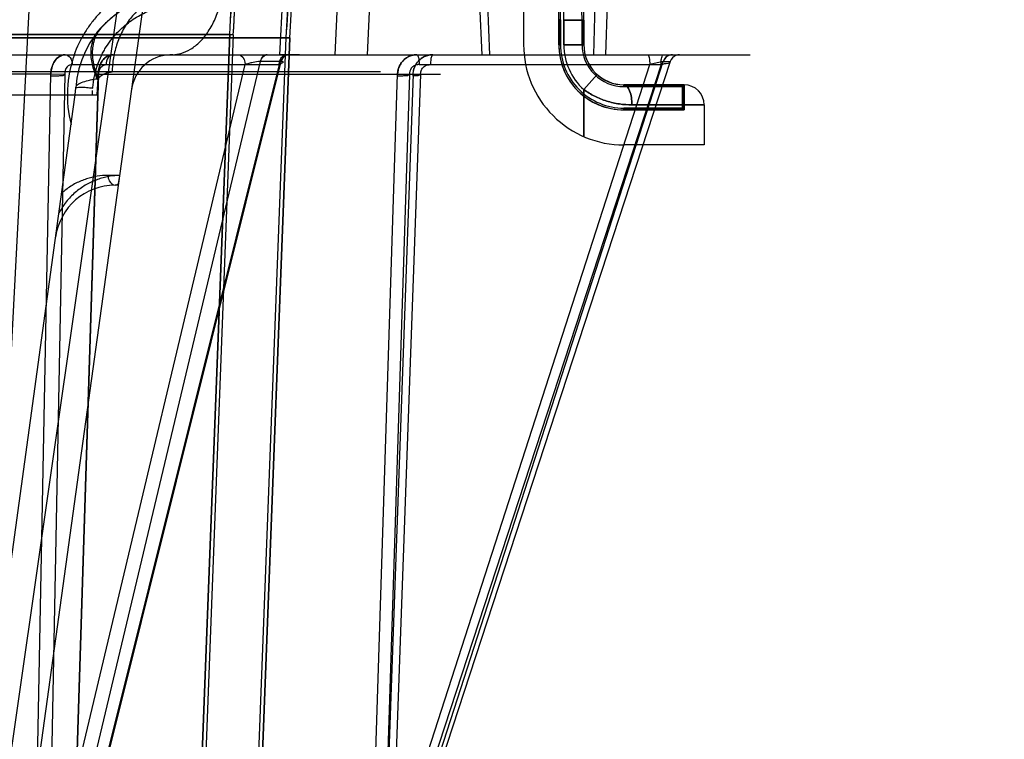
# Model space of a CAD drawing. Header units: millimetres. Extents: x 0 to 297, y 0 to 210.
# Tile 418 of 438: x 242.691 to 242.986, y 159.141 to 159.356. Entities that reach past the tile are written whole.
import ezdxf

# ---------------------------------------------------------------- set-up
doc = ezdxf.new("R2010")
doc.units = ezdxf.units.MM
doc.header["$LTSCALE"] = 16.335
doc.layers.get('0').update_dxf_attribs({"linetype": 'CONTINUOUS'})
for name, color, linetype in [('AXES_REF', 7, 'CONTINUOUS'), ('INTFCLR_1', 7, 'CONTINUOUS'), ('INTFCLR_144815', 7, 'CONTINUOUS'), ('INTFCLR_72935', 7, 'CONTINUOUS')]:
    doc.layers.add(name, color=color, linetype=linetype)

msp = doc.modelspace()

# ---------------------------------------------------------------- linework, layer by layer
at = {"color": 7, "linetype": 'Continuous'}
for radius in [5.8174969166, 5.817, 5.7797484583]:
    msp.add_circle((241.4979109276, 154.8339782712), radius, dxfattribs=at)
msp.add_arc((241.4979109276, 154.8339782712), 5.76, 278.2771290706, 261.7228709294, dxfattribs=at)
at = {"layer": 'AXES_REF', "color": 7, "linetype": 'Continuous'}
msp.add_arc((241.4979109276, 154.8339782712), 5.892, 113.0826660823, 66.91733391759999, dxfattribs=at)
at = {"layer": 'AXES_REF', "color": 9, "linetype": 'Continuous'}
msp.add_arc((241.4979109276, 154.8339782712), 5.3067073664, 94.4118118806, 85.5881881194, dxfattribs=at)
at = {"layer": 'INTFCLR_1', "color": 6, "linetype": 'Continuous'}
for p, q in [((242.8420786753, 159.3699782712), (242.8420786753, 159.3489782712)), ((242.8525786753, 159.3563640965), (242.8525786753, 159.3489782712)), ((242.8531036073, 159.3489782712), (242.8531036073, 159.3563640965)), ((242.8595537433, 159.3563640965), (242.8595537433, 159.3489782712)), ((242.7721497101, 159.3510234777), (242.0480076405, 159.3510234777)), ((242.7541734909, 159.3519896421), (242.0649253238, 159.351961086)), ((242.7399519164, 158.5359899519), (242.7710931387, 159.3510800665)), ((242.7410098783, 158.5359697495), (242.7721497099, 159.351023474)), ((242.7541734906, 159.3519896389), (242.7457090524, 159.1304414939)), ((242.7552300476, 159.3519326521), (242.7467662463, 159.1304011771)), ((242.754173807, 159.3519979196), (242.7552297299, 159.3519243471)), ((242.8720786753, 159.3364533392), (242.8895537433, 159.3364533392)), ((242.8900786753, 159.3369782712), (242.8895537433, 159.3364533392)), ((242.8895537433, 159.3300032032), (242.8895537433, 159.3364533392)), ((242.8900786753, 159.3369782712), (242.8900786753, 159.3294782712)), ((242.8895537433, 159.3300032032), (242.8720786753, 159.3300032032)), ((242.8720786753, 159.3294782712), (242.8900786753, 159.3294782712)), ((242.8900786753, 159.3294782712), (242.8895537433, 159.3300032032)), ((242.8960786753, 159.3189782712), (242.8720786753, 159.3189782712))]:
    msp.add_line(p, q, dxfattribs=at)
at = {"layer": 'INTFCLR_1', "color": 9, "linetype": 'Continuous'}
for p, q in [((242.8525786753, 159.3563640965), (242.8531036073, 159.3563640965)), ((242.8540786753, 159.3489782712), (242.8540786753, 159.3563640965)), ((242.8540786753, 159.3563640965), (242.8600786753, 159.3563640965)), ((242.8600786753, 159.3563640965), (242.8600786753, 159.3489782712)), ((242.8525786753, 159.3489782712), (242.8531036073, 159.3489782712)), ((242.8540786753, 159.3489782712), (242.8600786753, 159.3489782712)), ((242.8640786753, 159.3400339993), (242.8600786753, 159.3355618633)), ((242.8600786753, 159.3355618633), (242.8600786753, 159.321482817)), ((242.8720786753, 159.3364533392), (242.8720786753, 159.3369782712)), ((242.8900786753, 159.3369782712), (242.8720786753, 159.3369782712)), ((242.8720786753, 159.3300032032), (242.8720786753, 159.3294782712)), ((242.8960786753, 159.3309782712), (242.8744786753, 159.3309782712)), ((242.8960786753, 159.3309782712), (242.8960786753, 159.3189782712))]:
    msp.add_line(p, q, dxfattribs=at)
at = {"layer": 'INTFCLR_1', "color": 6, "linetype": 'Continuous'}
for centre, radius, start, end in [((242.7700786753, 159.3563640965), 0.089475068, 7.969999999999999e-08, 57.96701055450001), ((242.4100786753, 159.3759782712), 0.3449299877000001, 356.013443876, 7.6295226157), ((242.4100786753, 159.3759782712), 0.3459879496, 356.0148208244, 7.629522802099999), ((242.7700786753, 159.3563640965), 0.083024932, 8.58e-08, 42.1835828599), ((242.7700786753, 159.3563640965), 0.0825, 0, 40.3671707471), ((242.4100786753, 159.3759782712), 0.3618720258, 356.0547102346, 0.4697326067), ((242.4100786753, 159.3759782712), 0.3629299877, 356.0617423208, 0.4697326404), ((242.8720786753, 159.3489782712), 0.03, 179.9999999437, 270.0000000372), ((242.8720786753, 159.3489782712), 0.0195, 179.9999999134, 270.0000000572), ((242.8720786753, 159.3489782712), 0.018975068, 179.9999982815, 269.9999994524), ((242.8720786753, 159.3489782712), 0.012524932, 179.9999973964, 269.9999991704)]:
    msp.add_arc(centre, radius, start, end, dxfattribs=at)
at = {"layer": 'INTFCLR_1', "color": 9, "linetype": 'Continuous'}
for centre, radius, start, end in [((242.7700786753, 159.3563640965), 0.09, 4.8e-09, 51.70983681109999), ((242.7700786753, 159.3563640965), 0.084, 0, 19.4979757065), ((242.8720786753, 159.3489782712), 0.018, 179.9999999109, 228.1896851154), ((242.8720786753, 159.3489782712), 0.012, 180.0000000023, 270.0000000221), ((242.8900786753, 159.3309782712), 0.006, 3.930000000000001e-08, 90.00000000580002)]:
    msp.add_arc(centre, radius, start, end, dxfattribs=at)
for points, knots in [([(242.860078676, 159.3355618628), (242.8605844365, 159.3351859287), (242.8616398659, 159.3344697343), (242.8638829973, 159.3332226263), (242.8662967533, 159.3322563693), (242.868798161, 159.3315859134), (242.8713125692, 159.3311165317), (242.8732199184, 159.3309792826), (242.8744786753, 159.3309782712)], [0, 0, 0, 0, 0.1230841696, 0.248729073, 0.5007960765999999, 0.6282214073, 0.7541426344, 1, 1, 1, 1]), ([(242.8744786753, 159.3309782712), (242.8744786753, 159.3317166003), (242.8743577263, 159.3331897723), (242.873903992, 159.3352518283), (242.8728930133, 159.3369782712), (242.8720786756, 159.3369782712)], [0, 0, 0, 0, 0.3276070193, 0.6386668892, 1, 1, 1, 1])]:
    msp.add_open_spline(points, degree=3, knots=knots, dxfattribs=at)
at = {"layer": 'INTFCLR_144815', "color": 9, "linetype": 'Continuous'}
for p, q in [((242.7887769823, 159.8370621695), (242.679970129, 159.0763019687)), ((242.6832340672, 159.033990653), (242.7383460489, 159.4333639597)), ((242.7700327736, 159.3639782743), (242.7691082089, 159.3459868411)), ((242.8313024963, 159.3610829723), (242.831916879, 159.3459782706)), ((242.8630811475, 159.3459782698), (242.8635020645, 159.361082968)), ((242.8670210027, 159.361082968), (242.8666007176, 159.3459782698)), ((241.9201431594, 159.345978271), (242.9098091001, 159.3459782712)), ((242.7001456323, 159.0963134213), (242.7588168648, 159.3430044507)), ((242.7042730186, 159.0953909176), (242.7633830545, 159.3439269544)), ((242.7070624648, 159.3430044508), (242.7690114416, 159.3430044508)), ((242.7690114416, 159.3430044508), (242.7074037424, 159.0963134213)), ((242.7695077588, 159.3439269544), (242.7074392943, 159.0953909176)), ((242.7633830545, 159.3439269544), (242.7633316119, 159.3439272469)), ((242.7695077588, 159.3439269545), (242.7633830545, 159.3439269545)), ((242.7690114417, 159.343004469), (242.7702260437, 159.3437051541)), ((242.769557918, 159.3439272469), (242.7695077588, 159.3439269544)), ((242.8001678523, 159.0963134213), (242.8798063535, 159.3430044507)), ((242.8831689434, 159.3430044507), (242.802561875, 159.0963134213)), ((242.8036157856, 159.0953909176), (242.8838499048, 159.3439269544)), ((242.8858700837, 159.3439269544), (242.8046601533, 159.0953909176)), ((242.810854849, 159.3430044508), (242.8831689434, 159.3430044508)), ((242.8838322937, 159.343927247), (242.8798063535, 159.3430044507)), ((242.8838499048, 159.3439269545), (242.8858700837, 159.3439269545)), ((242.8859375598, 159.34391005), (242.8858859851, 159.3439272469)), ((242.7992699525, 159.3408194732), (242.0208873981, 159.3408194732)), ((242.7007008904, 159.3401876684), (242.539007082, 159.340187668)), ((242.6955977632, 159.0783400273), (242.7007009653, 159.340187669)), ((242.7048867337, 159.3401091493), (242.7001456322, 159.0963134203)), ((242.7148486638, 159.3401876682), (242.7066495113, 159.0783401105)), ((242.7074037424, 159.0963134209), (242.7150468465, 159.3401091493)), ((242.7148486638, 159.3401876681), (242.8172588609, 159.3401876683)), ((242.7960102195, 159.0783400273), (242.8043608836, 159.340187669)), ((242.8090273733, 159.3401876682), (242.7996555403, 159.0783401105)), ((242.8079388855, 159.3401091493), (242.8001678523, 159.0963134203)), ((242.802561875, 159.0963134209), (242.8112901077, 159.3401091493)), ((242.707980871, 159.3339782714), (242.7081272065, 159.3360709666)), ((242.7131083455, 159.3339782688), (242.7132016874, 159.3353037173)), ((242.6720373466, 159.0735106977), (242.7073882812, 159.329684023)), ((242.72130485, 159.3098735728), (242.7177855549, 159.3098735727)), ((242.7209053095, 159.3069782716), (242.7199416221, 159.3069782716))]:
    msp.add_line(p, q, dxfattribs=at)
at = {"layer": 'INTFCLR_144815', "color": 6, "linetype": 'Continuous'}
for p, q in [((242.6976123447, 159.4255483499), (242.6770785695, 159.0337405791)), ((242.7864913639, 159.3639782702), (242.785631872, 159.3459782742)), ((242.7954218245, 159.3459782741), (242.7962349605, 159.3639782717)), ((242.828927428, 159.3610829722), (242.8295411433, 159.3459782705)), ((242.737164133, 159.3459868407), (242.7362528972, 159.3459681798)), ((242.7750765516, 159.3459782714), (242.7691082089, 159.3459868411)), ((242.7145065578, 159.3339782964), (242.7148483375, 159.3388659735)), ((242.1056433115, 159.3339782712), (242.7145140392, 159.3339782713)), ((242.7073882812, 159.329684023), (242.707980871, 159.3339782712)), ((242.7073882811, 159.3296840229), (242.7079801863, 159.3339782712))]:
    msp.add_line(p, q, dxfattribs=at)
at = {"layer": 'INTFCLR_144815', "color": 7, "linetype": 'Continuous'}
for p, q in [((242.7048867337, 159.3401091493), (242.7007009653, 159.340187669)), ((242.7150468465, 159.3401091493), (242.7141079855, 159.3401685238)), ((242.8079388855, 159.3401091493), (242.8043608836, 159.340187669)), ((242.808966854, 159.3401902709), (242.8112901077, 159.3401091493)), ((242.7209591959, 159.3073687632), (242.72130485, 159.3098735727))]:
    msp.add_line(p, q, dxfattribs=at)
at = {"layer": 'INTFCLR_144815', "color": 9, "linetype": 'Continuous'}
msp.add_lwpolyline([(242.7702261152, 159.3437051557), (242.7702296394, 159.3437344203), (242.7702252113, 159.3437615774), (242.7702130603, 159.3437866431), (242.7701934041, 159.3438096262), (242.7701665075, 159.343830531), (242.7701327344, 159.3438493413), (242.7700925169, 159.3438659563), (242.7700460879, 159.3438804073), (242.7699934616, 159.3438928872), (242.7699347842, 159.3439034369), (242.7698703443, 159.3439119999), (242.7698002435, 159.3439186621), (242.769724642, 159.3439234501), (242.7696437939, 159.3439263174), (242.769557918, 159.3439272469)], dxfattribs=at)
msp.add_circle((242.4100786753, 159.0339782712), 0.2967156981, dxfattribs=at)
for centre, radius, start, end in [((242.7380541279, 159.3339782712), 0.03, 90.0000000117, 176.0000000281), ((242.7411235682, 159.3339289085), 0.0354880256, 160.1517008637, 194.4239714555), ((242.7367449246, 159.3339782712), 0.012, 92.3499158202, 172.143025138), ((242.4100786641, 159.0340306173), 0.2937157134, 359.9897887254, 180.0102113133), ((242.7199416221, 159.2889782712), 0.018, 89.9999999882, 172.1430251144)]:
    msp.add_arc(centre, radius, start, end, dxfattribs=at)
at = {"layer": 'INTFCLR_144815', "color": 6, "linetype": 'Continuous'}
msp.add_arc((242.7367449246, 159.3339782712), 0.012, 90.0000000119, 92.3499158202, dxfattribs=at)
at = {"layer": 'INTFCLR_144815', "color": 9, "linetype": 'Continuous'}
for points, knots in [([(242.7302200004, 159.3679948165), (242.7283539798, 159.367365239), (242.7255926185, 159.3661784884), (242.7225589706, 159.3644065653), (242.7208420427, 159.3632522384), (242.7195679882, 159.3623132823), (242.7183241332, 159.3613097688), (242.7167064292, 159.3598821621), (242.7147785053, 159.357935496), (242.7130157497, 159.3557964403), (242.7117068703, 159.3539600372), (242.7097828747, 159.3509695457), (242.7084796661, 159.3482498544), (242.7076634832, 159.3459782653)], [0, 0, 0, 0, 0.1812991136, 0.2751287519, 0.3231422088, 0.371699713, 0.4207841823, 0.4702213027, 0.5702691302, 0.6726435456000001, 0.7250124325, 0.7777894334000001, 1, 1, 1, 1]), ([(242.7371641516, 159.3459868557), (242.7379811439, 159.3460202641), (242.7398514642, 159.3463243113), (242.7426800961, 159.3475908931), (242.7454859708, 159.3498493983), (242.7479609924, 159.3529591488), (242.7499610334, 159.3567464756), (242.7513940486, 159.3609695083), (242.7520984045, 159.3646567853), (242.7523779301, 159.3676014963), (242.7524286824, 159.3690530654), (242.7524327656, 159.3697688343)], [0, 0, 0, 0, 0.079538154, 0.1823736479, 0.2978289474, 0.4265721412, 0.5663430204, 0.7123997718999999, 0.8588159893, 0.9303734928, 1, 1, 1, 1]), ([(242.73805407, 159.3639782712), (242.7369130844, 159.3639782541), (242.7345348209, 159.3637065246), (242.7310279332, 159.3624495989), (242.7276650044, 159.360286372), (242.7246669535, 159.3572811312), (242.7222156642, 159.3535982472), (242.7204282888, 159.349471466), (242.7193428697, 159.3451632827), (242.7190546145, 159.3422470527), (242.7190148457, 159.3408185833)], [0, 0, 0, 0, 0.103625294, 0.2152505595, 0.3354688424, 0.4637590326, 0.5980529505, 0.7349076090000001, 0.8702149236, 1, 1, 1, 1]), ([(242.71324871, 159.3359663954), (242.7132870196, 159.3365116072), (242.7133969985, 159.3375943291), (242.7137412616, 159.3397036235), (242.7143896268, 159.3422326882), (242.7153066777, 159.3446272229), (242.7161739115, 159.3464206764), (242.7170972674, 159.3480909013), (242.7181264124, 159.3496525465), (242.7192506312, 159.3510992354), (242.7204005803, 159.3524376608), (242.7219121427, 159.3539571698), (242.7238331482, 159.355556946), (242.725824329, 159.3569314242), (242.7285031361, 159.3584541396), (242.7319403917, 159.3598722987), (242.7361543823, 159.3608680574), (242.7389815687, 159.3610803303), (242.7403782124, 159.3610829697)], [0, 0, 0, 0, 0.0403295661, 0.08024126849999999, 0.1576250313, 0.2325070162, 0.2690202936, 0.3045528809, 0.3732772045, 0.4067303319, 0.4396992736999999, 0.5034370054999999, 0.5646164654, 0.6239156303, 0.6817237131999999, 0.7917490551, 0.8969435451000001, 1, 1, 1, 1]), ([(242.7050165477, 159.3459782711), (242.705577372, 159.3459782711), (242.7067984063, 159.3450710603), (242.7070581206, 159.3437343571), (242.7070624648, 159.3430044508)], [0, 0, 0, 0, 0.4344971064, 1, 1, 1, 1]), ([(242.7193029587, 159.3459782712), (242.7187421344, 159.3459782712), (242.7175211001, 159.3450710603), (242.7172613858, 159.3437343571), (242.7172570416, 159.3430044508)], [0, 0, 0, 0, 0.4344971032, 1, 1, 1, 1]), ([(242.7567709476, 159.3459782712), (242.7570302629, 159.3459782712), (242.7583182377, 159.3455829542), (242.7588108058, 159.3440224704), (242.7588168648, 159.3430044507)], [0, 0, 0, 0, 0.203009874, 1, 1, 1, 1]), ([(242.7653614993, 159.3459782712), (242.764903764, 159.3459782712), (242.7638920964, 159.3454518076), (242.7634609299, 159.3444709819), (242.7633316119, 159.343927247)], [0, 0, 0, 0, 0.450244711, 1, 1, 1, 1]), ([(242.7633830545, 159.3439269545), (242.7634513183, 159.3442069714), (242.7637717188, 159.345152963), (242.7647416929, 159.3459782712), (242.7654645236, 159.3459782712)], [0, 0, 0, 0, 0.2850681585, 1, 1, 1, 1]), ([(242.7690114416, 159.3430044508), (242.7690136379, 159.3433734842), (242.769134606, 159.3442722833), (242.769721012, 159.3455079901), (242.7706524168, 159.3459782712), (242.7710573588, 159.3459782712)], [0, 0, 0, 0, 0.282450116, 0.6900717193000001, 1, 1, 1, 1]), ([(242.7695077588, 159.3439269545), (242.7695760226, 159.3442069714), (242.7698964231, 159.345152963), (242.7708663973, 159.3459782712), (242.7715892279, 159.3459782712)], [0, 0, 0, 0, 0.2850681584, 1, 1, 1, 1]), ([(242.7716894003, 159.3459782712), (242.7714602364, 159.3459782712), (242.7704191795, 159.3457612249), (242.769752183, 159.3447051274), (242.7695579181, 159.343927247)], [0, 0, 0, 0, 0.2222874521, 1, 1, 1, 1]), ([(242.8101800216, 159.3459782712), (242.810331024, 159.3459782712), (242.8106240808, 159.3454120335), (242.8107822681, 159.3444778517), (242.8108537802, 159.3435489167), (242.810854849, 159.3430044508)], [0, 0, 0, 0, 0.1447140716, 0.4782065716, 1, 1, 1, 1]), ([(242.8148922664, 159.3459782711), (242.8147412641, 159.3459782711), (242.8144482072, 159.3454120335), (242.8142900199, 159.3444778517), (242.8142185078, 159.3435489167), (242.8142174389, 159.3430044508)], [0, 0, 0, 0, 0.1447140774, 0.4782065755, 1, 1, 1, 1]), ([(242.8791315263, 159.3459782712), (242.8792393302, 159.3459782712), (242.8794869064, 159.3456459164), (242.8797187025, 159.3446790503), (242.8798049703, 159.3437090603), (242.8798063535, 159.3430044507)], [0, 0, 0, 0, 0.1031172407, 0.3260215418, 1, 1, 1, 1]), ([(242.8831689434, 159.3430044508), (242.883169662, 159.3433705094), (242.8832141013, 159.3442408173), (242.8833313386, 159.3451319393), (242.8836412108, 159.3459782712), (242.883843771, 159.3459782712)], [0, 0, 0, 0, 0.3517099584, 0.8053801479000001, 1, 1, 1, 1]), ([(242.8865875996, 159.3459782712), (242.88599092, 159.3459782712), (242.8847561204, 159.3455690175), (242.8840189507, 159.3445054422), (242.8838322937, 159.343927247)], [0, 0, 0, 0, 0.4954752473, 1, 1, 1, 1]), ([(242.8866230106, 159.3459782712), (242.8860228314, 159.3459782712), (242.8847828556, 159.3455711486), (242.8840380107, 159.344506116), (242.8838499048, 159.3439269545)], [0, 0, 0, 0, 0.496375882, 1, 1, 1, 1]), ([(242.8886708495, 159.3459782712), (242.8883748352, 159.3459782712), (242.8871769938, 159.3458042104), (242.8861656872, 159.3447832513), (242.8858859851, 159.343927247)], [0, 0, 0, 0, 0.2473884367, 1, 1, 1, 1]), ([(242.7070624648, 159.3430044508), (242.7065082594, 159.3430512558), (242.7051398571, 159.3423168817), (242.7048461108, 159.340873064), (242.7048867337, 159.3401091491)], [0, 0, 0, 0, 0.4209732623, 1, 1, 1, 1]), ([(242.7150468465, 159.3401091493), (242.7150411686, 159.340246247), (242.7150653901, 159.3407824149), (242.7152768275, 159.3417413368), (242.7160230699, 159.3427747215), (242.7168764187, 159.3430366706), (242.7172570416, 159.3430044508)], [0, 0, 0, 0, 0.1016398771, 0.3967454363, 0.7170515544, 1, 1, 1, 1]), ([(242.7633316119, 159.343927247), (242.7626031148, 159.343927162), (242.7614532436, 159.3437389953), (242.7599558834, 159.3433834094), (242.759178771, 159.343140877), (242.7588168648, 159.3430044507)], [0, 0, 0, 0, 0.4727963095, 0.7489877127, 1, 1, 1, 1]), ([(242.810854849, 159.3430044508), (242.810669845, 159.3430161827), (242.8101181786, 159.3429994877), (242.8092342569, 159.3426943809), (242.8082099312, 159.3417754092), (242.8078984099, 159.3407329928), (242.8079388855, 159.3401091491)], [0, 0, 0, 0, 0.1209508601, 0.3579856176, 0.5921087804, 1, 1, 1, 1]), ([(242.8112901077, 159.3401091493), (242.8112817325, 159.3402461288), (242.8113105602, 159.3407906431), (242.8116048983, 159.3417709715), (242.8126393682, 159.3428005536), (242.8136748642, 159.3430389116), (242.8142174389, 159.3430044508)], [0, 0, 0, 0, 0.08939160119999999, 0.3541103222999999, 0.6458682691, 1, 1, 1, 1]), ([(242.8831689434, 159.3430044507), (242.8835261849, 159.3431054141), (242.8843475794, 159.3434725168), (242.8857511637, 159.3433396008), (242.8859375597, 159.3439100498)], [0, 0, 0, 0, 0.3821785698, 1, 1, 1, 1]), ([(242.7081272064, 159.3360709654), (242.7081488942, 159.3363811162), (242.7086585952, 159.3371012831), (242.710031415, 159.337769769), (242.7116346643, 159.338262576), (242.71332109, 159.3386218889), (242.7143084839, 159.338786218), (242.7148408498, 159.3388648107)], [0, 0, 0, 0, 0.1233594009, 0.3159744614, 0.6030088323, 0.7864831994, 1, 1, 1, 1]), ([(242.7081272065, 159.3360709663), (242.7081377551, 159.3362218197), (242.7090587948, 159.3362173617), (242.7100557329, 159.3363168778), (242.7117351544, 159.336181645), (242.7127978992, 159.3360520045), (242.71324871, 159.3359663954)], [0, 0, 0, 0, 0.08783505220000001, 0.3667269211, 0.7334732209, 1, 1, 1, 1]), ([(242.7213040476, 159.3098675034), (242.7203405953, 159.3098445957), (242.71880183, 159.3097027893), (242.7167216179, 159.3092786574), (242.7144719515, 159.3086256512), (242.7122784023, 159.3076786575), (242.7101982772, 159.3064465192), (242.7086808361, 159.3053589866), (242.7072386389, 159.3041153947), (242.7058871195, 159.3027160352), (242.7044443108, 159.3009136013), (242.7035652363, 159.2994998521), (242.7031014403, 159.2986190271)], [0, 0, 0, 0, 0.1289354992, 0.205919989, 0.2837756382, 0.4420569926, 0.5237949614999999, 0.6069244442, 0.6914826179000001, 0.7782352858, 0.8668173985, 1, 1, 1, 1]), ([(242.7177855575, 159.3098734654), (242.7166979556, 159.3098728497), (242.7145041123, 159.3097003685), (242.7112620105, 159.3089147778), (242.7086479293, 159.3078109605), (242.7066308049, 159.3066469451), (242.7052068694, 159.3056528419), (242.7043238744, 159.3049207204), (242.7039214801, 159.3045598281)], [0, 0, 0, 0, 0.2150681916, 0.4330399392, 0.6570439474, 0.7734393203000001, 0.8931142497, 1, 1, 1, 1]), ([(242.7177855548, 159.3098735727), (242.7177992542, 159.3093280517), (242.7180201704, 159.3080588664), (242.7192067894, 159.3069782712), (242.719941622, 159.3069782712)], [0, 0, 0, 0, 0.4261476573, 1, 1, 1, 1]), ([(242.7199416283, 159.3069782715), (242.7202176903, 159.306978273), (242.7206112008, 159.3071323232), (242.7208968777, 159.3073937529), (242.7209737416, 159.3074748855)], [0, 0, 0, 0, 0.7118245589, 1, 1, 1, 1])]:
    msp.add_open_spline(points, degree=3, knots=knots, dxfattribs=at)
at = {"layer": 'INTFCLR_144815', "color": 7, "linetype": 'Continuous'}
for points, knots in [([(242.73805407, 159.3639782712), (242.7361401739, 159.3639782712), (242.7332360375, 159.3636990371), (242.7299358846, 159.3628883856), (242.7280472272, 159.3622735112), (242.7261470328, 159.3615473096), (242.7237925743, 159.3604346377), (242.7210445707, 159.3587599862), (242.7188009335, 159.3570457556), (242.7166840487, 159.3550642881), (242.7153915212, 159.3538275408), (242.714664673, 159.352935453)], [0, 0, 0, 0, 0.2151948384, 0.325426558, 0.3816421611, 0.4384201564, 0.5540782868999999, 0.6738510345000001, 0.7997002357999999, 0.8706165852, 1, 1, 1, 1]), ([(242.714664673, 159.352935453), (242.7143382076, 159.352523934), (242.713748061, 159.3516217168), (242.7131038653, 159.350098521), (242.7127111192, 159.3484069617), (242.7125791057, 159.3465776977), (242.7127128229, 159.3446439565), (242.7131019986, 159.3426415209), (242.7137336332, 159.3406081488), (242.7142928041, 159.339272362), (242.714604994, 159.3386069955)], [0, 0, 0, 0, 0.1045510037, 0.2132178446, 0.3275438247, 0.4486092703, 0.5769211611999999, 0.7122279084, 0.8537156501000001, 1, 1, 1, 1]), ([(242.7148408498, 159.3388648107), (242.7142580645, 159.3402897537), (242.7133704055, 159.3431387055), (242.7130284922, 159.3474075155), (242.7138219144, 159.3512459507), (242.7151338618, 159.3533690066), (242.715914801, 159.3542230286)], [0, 0, 0, 0, 0.2853259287, 0.5489450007, 0.7855215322, 1, 1, 1, 1]), ([(242.7006678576, 159.3396104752), (242.7006544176, 159.3398973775), (242.7007077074, 159.3406633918), (242.7008561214, 159.3417880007), (242.7012775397, 159.343093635), (242.7022156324, 159.3448884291), (242.7038684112, 159.3459782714), (242.7050165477, 159.3459782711)], [0, 0, 0, 0, 0.1026253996, 0.2734992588, 0.4043649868, 0.5897595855, 1, 1, 1, 1]), ([(242.7050165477, 159.345978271), (242.7046109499, 159.345978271), (242.7037563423, 159.34580637), (242.70262284, 159.3450751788), (242.7017068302, 159.3439619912), (242.700941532, 159.3423251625), (242.7007189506, 159.3409997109), (242.7007008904, 159.3401876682)], [0, 0, 0, 0, 0.1536057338, 0.3208157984, 0.5012128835, 0.6923916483, 1, 1, 1, 1]), ([(242.7193029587, 159.3459782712), (242.7184350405, 159.3459782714), (242.7168835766, 159.3452866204), (242.7157516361, 159.3437203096), (242.7149907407, 159.341891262), (242.7147716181, 159.3405579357), (242.7148114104, 159.3396104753)], [0, 0, 0, 0, 0.3048559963, 0.5395467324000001, 0.6669114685, 1, 1, 1, 1]), ([(242.7148486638, 159.3401876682), (242.714863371, 159.3407005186), (242.7149882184, 159.3417114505), (242.7154574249, 159.3431284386), (242.7161751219, 159.3443351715), (242.7170910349, 159.3452559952), (242.7181490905, 159.3458407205), (242.7189242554, 159.3459782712), (242.7193029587, 159.3459782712)], [0, 0, 0, 0, 0.1918781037, 0.3781901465, 0.5545000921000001, 0.712227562, 0.8583699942, 1, 1, 1, 1]), ([(242.8043147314, 159.3396104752), (242.8042975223, 159.3398973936), (242.8043713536, 159.3406685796), (242.8045810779, 159.3418054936), (242.8051554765, 159.3431256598), (242.8059609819, 159.3442014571), (242.8069865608, 159.3450409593), (242.8079837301, 159.3455757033), (242.8090604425, 159.3459042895), (242.8098080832, 159.3459782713), (242.8101800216, 159.3459782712)], [0, 0, 0, 0, 0.0894384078, 0.2397116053, 0.3579905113, 0.5344584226, 0.6518686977, 0.7680098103, 0.8842670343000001, 1, 1, 1, 1]), ([(242.8101800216, 159.3459782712), (242.8096389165, 159.3459782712), (242.808535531, 159.3458186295), (242.8070196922, 159.3451154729), (242.8057644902, 159.3440100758), (242.8047148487, 159.3423835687), (242.8043878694, 159.3410097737), (242.8043608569, 159.3401876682)], [0, 0, 0, 0, 0.1795839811, 0.3640818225, 0.5470896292, 0.727009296, 1, 1, 1, 1]), ([(242.8148922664, 159.3459782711), (242.8145180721, 159.3459782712), (242.8137659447, 159.3459042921), (242.8126824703, 159.3455757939), (242.8116784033, 159.3450413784), (242.8107945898, 159.3443224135), (242.8100573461, 159.3434424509), (242.8092308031, 159.3419355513), (242.8089241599, 159.3405645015), (242.8089798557, 159.3396104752)], [0, 0, 0, 0, 0.1161933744, 0.2329052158, 0.3494296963, 0.4671186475, 0.5846363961, 0.7032550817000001, 1, 1, 1, 1]), ([(242.8090273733, 159.3401876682), (242.8090454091, 159.3407032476), (242.8092129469, 159.3417350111), (242.8098440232, 159.3431658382), (242.8108053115, 159.3443734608), (242.81201923, 159.3452815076), (242.8134040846, 159.3458484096), (242.8143955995, 159.3459782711), (242.8148922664, 159.3459782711)], [0, 0, 0, 0, 0.1703347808, 0.3408148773, 0.5109925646, 0.6742140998, 0.8360137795, 1, 1, 1, 1]), ([(242.7006678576, 159.3396104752), (242.7011597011, 159.3396177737), (242.7020553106, 159.3396637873), (242.703097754, 159.3396710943), (242.7037789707, 159.3397771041), (242.7041905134, 159.3396978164), (242.7045877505, 159.3398301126), (242.7047531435, 159.3400979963), (242.7048867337, 159.3401091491)], [0, 0, 0, 0, 0.3411736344, 0.6217704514, 0.7229791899, 0.8158691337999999, 0.9070212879, 1, 1, 1, 1]), ([(242.7148114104, 159.3396104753), (242.7145613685, 159.3396143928), (242.7137464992, 159.3396265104), (242.7143836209, 159.3397767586), (242.7147475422, 159.3397165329), (242.7148806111, 159.3400952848), (242.7150468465, 159.3401091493)], [0, 0, 0, 0, 0.4035049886, 0.5686945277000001, 0.730839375, 1, 1, 1, 1]), ([(242.714604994, 159.3386069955), (242.7147407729, 159.3387852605), (242.715272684, 159.3393384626), (242.7165853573, 159.3404215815), (242.7180911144, 159.3408145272), (242.7190148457, 159.3408185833)], [0, 0, 0, 0, 0.1326855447, 0.4530348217, 1, 1, 1, 1]), ([(242.7148408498, 159.3388648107), (242.7151549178, 159.3392303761), (242.7159130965, 159.3399146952), (242.7173398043, 159.3406378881), (242.7184450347, 159.3408113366), (242.71901477, 159.3408158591)], [0, 0, 0, 0, 0.3052766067, 0.6391078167, 1, 1, 1, 1]), ([(242.8043147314, 159.3396104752), (242.8047663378, 159.339629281), (242.805603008, 159.3396541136), (242.806597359, 159.3398011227), (242.8074342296, 159.3396757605), (242.8077233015, 159.3400956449), (242.8079388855, 159.3401091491)], [0, 0, 0, 0, 0.3650061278, 0.6704364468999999, 0.8255661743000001, 1, 1, 1, 1]), ([(242.8112901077, 159.3401091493), (242.8110804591, 159.3400960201), (242.8104737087, 159.3394183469), (242.8101293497, 159.3398339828), (242.8088881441, 159.3396152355), (242.8089798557, 159.3396104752)], [0, 0, 0, 0, 0.2614930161, 0.8856788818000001, 1, 1, 1, 1])]:
    msp.add_open_spline(points, degree=3, knots=knots, dxfattribs=at)
at = {"layer": 'INTFCLR_72935', "color": 6, "linetype": 'Continuous'}
for p, q in [((242.8420786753, 159.3699782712), (242.8420786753, 159.3489782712)), ((242.8525786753, 159.3489782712), (242.8525786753, 159.3564581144)), ((242.8531036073, 159.3564581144), (242.8531036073, 159.3489782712)), ((242.8595537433, 159.3489782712), (242.8595537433, 159.3564581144)), ((242.0480056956, 159.3510517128), (242.7721497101, 159.3510234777)), ((242.0659838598, 159.3519896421), (242.7541734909, 159.3519896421)), ((242.7399515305, 158.5359798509), (242.7710934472, 159.3510881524)), ((242.7721497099, 159.351023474), (242.7410098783, 158.5359697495)), ((242.7456429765, 159.1287120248), (242.7541734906, 159.3519896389)), ((242.7552297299, 159.3519243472), (242.7466612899, 159.127654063)), ((242.7552297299, 159.3519243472), (242.754173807, 159.3519979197)), ((242.7721494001, 159.3510153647), (242.7710934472, 159.3510881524)), ((242.8895537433, 159.3364533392), (242.8720786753, 159.3364533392)), ((242.8900786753, 159.3369782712), (242.8895537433, 159.3364533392)), ((242.8895537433, 159.3364533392), (242.8895537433, 159.3300032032)), ((242.8900786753, 159.3294782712), (242.8900786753, 159.3369782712)), ((242.8720786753, 159.3300032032), (242.8895537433, 159.3300032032)), ((242.8900786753, 159.3294782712), (242.8720786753, 159.3294782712)), ((242.8900786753, 159.3294782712), (242.8895537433, 159.3300032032)), ((242.8960786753, 159.3189782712), (242.8720786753, 159.3189782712))]:
    msp.add_line(p, q, dxfattribs=at)
at = {"layer": 'INTFCLR_72935', "color": 9, "linetype": 'Continuous'}
for p, q in [((242.8531036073, 159.3564581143), (242.8525786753, 159.3564581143)), ((242.8540786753, 159.3564581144), (242.8540786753, 159.3489782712)), ((242.8540786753, 159.3564581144), (242.8600786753, 159.3564581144)), ((242.8600786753, 159.3489782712), (242.8600786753, 159.3564581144)), ((242.8531036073, 159.3489782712), (242.8525786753, 159.3489782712)), ((242.8600786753, 159.3489782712), (242.8540786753, 159.3489782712)), ((242.8600786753, 159.3355618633), (242.8640786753, 159.3400339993)), ((242.8600786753, 159.321482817), (242.8600786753, 159.3355618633)), ((242.8720786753, 159.3369782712), (242.8720786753, 159.3364533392)), ((242.8720786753, 159.3369782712), (242.8900786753, 159.3369782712)), ((242.8720786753, 159.3294782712), (242.8720786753, 159.3300032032)), ((242.8744786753, 159.3309782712), (242.8960786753, 159.3309782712)), ((242.8960786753, 159.3309782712), (242.8960786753, 159.3189782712))]:
    msp.add_line(p, q, dxfattribs=at)
for centre, radius, start, end in [((242.7700786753, 159.3564581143), 0.09, 0, 51.61285547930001), ((242.7700786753, 159.3564581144), 0.084, 0, 19.3693288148), ((242.8720786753, 159.3489782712), 0.018, 180.000000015, 228.1896850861), ((242.8720786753, 159.3489782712), 0.012, 180.0000000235, 269.9999999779), ((242.8900786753, 159.3309782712), 0.006, 1.58e-08, 89.9999999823)]:
    msp.add_arc(centre, radius, start, end, dxfattribs=at)
at = {"layer": 'INTFCLR_72935', "color": 6, "linetype": 'Continuous'}
for centre, radius, start, end in [((242.4100786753, 159.3759782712), 0.3459879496, 356.0148208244, 8.043882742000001), ((242.4100786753, 159.3759782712), 0.3449299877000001, 356.0134438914, 7.891264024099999), ((242.4100786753, 159.3759782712), 0.3618720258, 356.0547102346, 0.6444719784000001), ((242.4100786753, 159.3759782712), 0.3629299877, 356.0559919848, 0.4769284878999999), ((242.8720786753, 159.3489782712), 0.03, 179.9999999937, 270.0000000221), ((242.8720786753, 159.3489782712), 0.0195, 179.9999999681, 269.9999998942), ((242.8720786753, 159.3489782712), 0.018975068, 179.9999982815, 269.9999994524), ((242.8720786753, 159.3489782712), 0.012524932, 179.9999973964, 269.9999991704)]:
    msp.add_arc(centre, radius, start, end, dxfattribs=at)
at = {"layer": 'INTFCLR_72935', "color": 9, "linetype": 'Continuous'}
for points, knots in [([(242.8744786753, 159.3309782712), (242.873219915, 159.3309781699), (242.8713124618, 159.331116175), (242.8687982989, 159.3315864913), (242.8662965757, 159.3322557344), (242.8638828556, 159.3332224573), (242.8616400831, 159.3344700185), (242.8605839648, 159.3351852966), (242.8600786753, 159.3355618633)], [0, 0, 0, 0, 0.2458575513, 0.3717785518, 0.4992030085, 0.7512711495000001, 0.8769160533, 1, 1, 1, 1]), ([(242.8720786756, 159.3369782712), (242.8728930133, 159.3369782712), (242.873903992, 159.3352518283), (242.8743577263, 159.3331897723), (242.8744786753, 159.3317166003), (242.8744786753, 159.3309782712)], [0, 0, 0, 0, 0.361333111, 0.6723929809, 1, 1, 1, 1])]:
    msp.add_open_spline(points, degree=3, knots=knots, dxfattribs=at)

doc.saveas('drawing.dxf')
